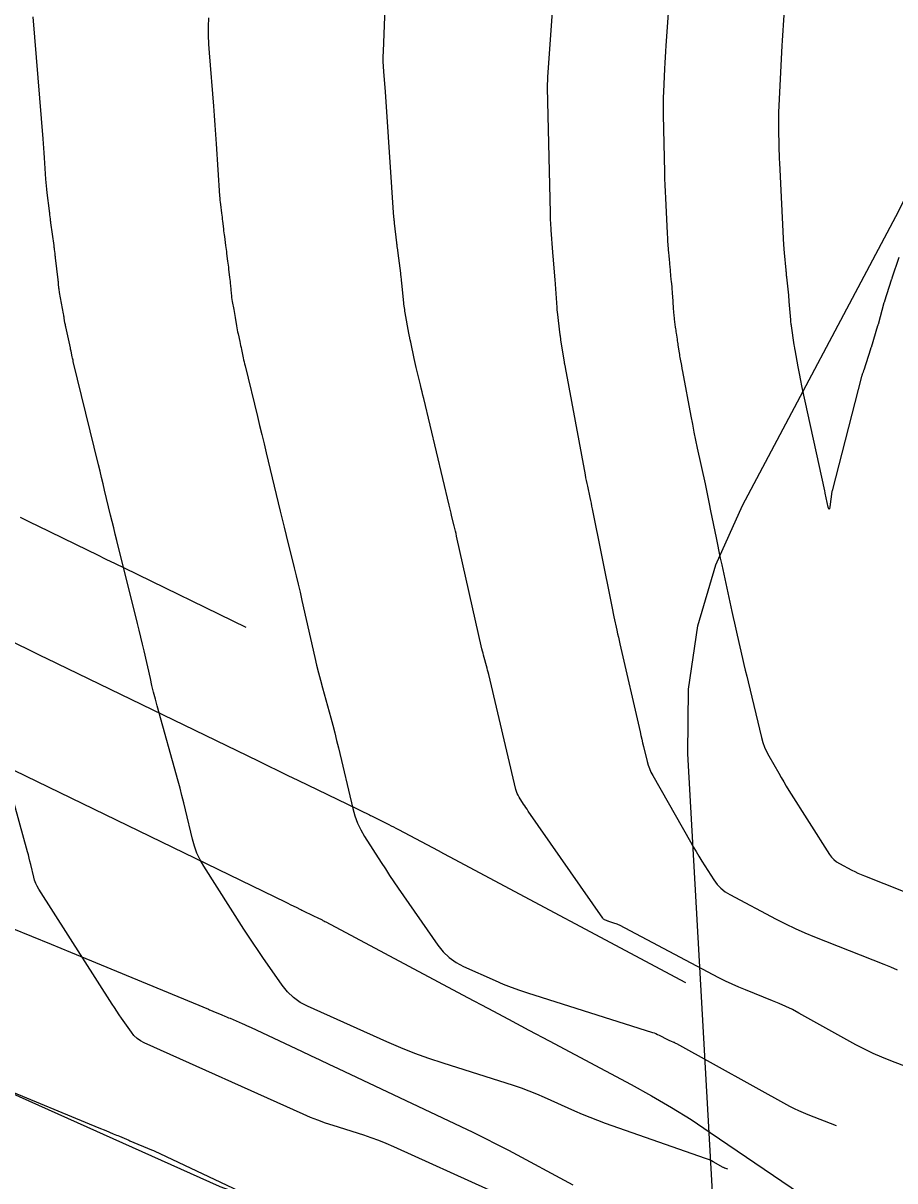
# Model space of a CAD drawing. Extents: x 1005228 to 1008882, y 1883389 to 1885754.
# Drawn here: x 1007705.01 to 1007727.37, y 1884892.28 to 1884921.95 of the extents above; entities that cross this region are included whole.
import ezdxf

# ---------------------------------------------------------------- set-up
doc = ezdxf.new("R2010")
doc.units = 0
for name, color, linetype in [('ATDIMS', 7, 'Continuous'), ('C-ANNO-NOTE', 7, 'Continuous'), ('TSOBSTACLE', 7, 'Continuous')]:
    doc.layers.add(name, color=color, linetype=linetype)

msp = doc.modelspace()

# ---------------------------------------------------------------- linework, layer by layer
at = {"layer": 'ATDIMS'}
for points in [[(1007718.699, 1884923.94), (1007718.462, 1884920.57), (1007718.46, 1884920.547), (1007718.459, 1884920.524), (1007718.457, 1884920.501), (1007718.456, 1884920.478), (1007718.452, 1884920.385), (1007718.451, 1884920.362), (1007718.45, 1884920.338), (1007718.45, 1884920.315), (1007718.451, 1884920.292), (1007718.526, 1884917.09), (1007718.527, 1884917.053), (1007718.528, 1884917.016), (1007718.529, 1884916.978), (1007718.531, 1884916.941), (1007718.538, 1884916.793), (1007718.54, 1884916.756), (1007718.543, 1884916.718), (1007718.545, 1884916.681), (1007718.547, 1884916.644), (1007718.586, 1884916.085), (1007718.588, 1884916.068), (1007718.589, 1884916.051), (1007718.593, 1884916.008), (1007718.595, 1884915.982), (1007718.645, 1884915.375), (1007718.647, 1884915.356), (1007718.649, 1884915.338), (1007718.653, 1884915.301), (1007718.655, 1884915.283), (1007718.656, 1884915.264), (1007718.695, 1884914.666), (1007718.696, 1884914.647), (1007718.698, 1884914.627), (1007718.701, 1884914.588), (1007718.703, 1884914.569), (1007718.705, 1884914.55), (1007718.778, 1884913.961), (1007718.78, 1884913.94), (1007718.783, 1884913.919), (1007718.793, 1884913.856), (1007718.796, 1884913.835), (1007718.886, 1884913.26), (1007718.888, 1884913.248), (1007718.89, 1884913.237), (1007718.892, 1884913.226), (1007718.894, 1884913.214), (1007718.909, 1884913.135), (1007718.911, 1884913.123), (1007719.423, 1884910.373), (1007719.437, 1884910.3), (1007719.451, 1884910.227), (1007719.466, 1884910.154), (1007719.482, 1884910.081), (1007719.545, 1884909.791), (1007719.561, 1884909.718), (1007719.576, 1884909.645), (1007719.591, 1884909.573), (1007719.606, 1884909.5), (1007720.088, 1884907.083), (1007720.106, 1884906.996), (1007720.124, 1884906.909), (1007720.142, 1884906.822), (1007720.161, 1884906.735), (1007720.237, 1884906.388), (1007720.256, 1884906.301), (1007720.276, 1884906.214), (1007720.295, 1884906.127), (1007720.315, 1884906.04), (1007720.831, 1884903.789), (1007720.853, 1884903.694), (1007720.876, 1884903.599), (1007720.898, 1884903.503), (1007720.921, 1884903.408), (1007721.013, 1884903.028), (1007721.039, 1884902.934), (1007721.072, 1884902.842), (1007721.111, 1884902.753), (1007721.156, 1884902.667), (1007722.124, 1884900.963), (1007722.196, 1884900.839), (1007722.269, 1884900.716), (1007722.343, 1884900.594), (1007722.419, 1884900.472), (1007722.725, 1884899.989), (1007722.808, 1884899.875), (1007722.903, 1884899.774), (1007723.011, 1884899.687), (1007723.131, 1884899.614), (1007724.321, 1884898.987), (1007724.563, 1884898.863), (1007724.808, 1884898.747), (1007725.056, 1884898.636), (1007725.308, 1884898.533), (1007727.085, 1884897.83), (1007727.254, 1884897.76), (1007727.421, 1884897.685)], [(1007715.772, 1884889.61), (1007715.477, 1884889.714), (1007715.428, 1884889.731), (1007715.379, 1884889.75), (1007715.331, 1884889.77), (1007715.283, 1884889.791), (1007710.329, 1884892.029), (1007710.306, 1884892.039), (1007710.282, 1884892.048), (1007710.259, 1884892.057), (1007710.235, 1884892.065), (1007710.139, 1884892.095), (1007710.116, 1884892.103), (1007710.092, 1884892.111), (1007710.069, 1884892.121), (1007710.046, 1884892.131), (1007703.924, 1884894.876)], [(1007704.392, 1884894.696), (1007706.955, 1884893.637), (1007707.135, 1884893.562), (1007707.325, 1884893.484), (1007707.366, 1884893.467), (1007707.406, 1884893.45), (1007707.446, 1884893.434), (1007707.486, 1884893.417), (1007707.723, 1884893.317), (1007707.753, 1884893.305), (1007708.31, 1884893.073), (1007708.332, 1884893.064), (1007708.36, 1884893.052), (1007708.371, 1884893.047), (1007708.376, 1884893.044), (1007715.505, 1884889.678)]]:
    msp.add_lwpolyline(points, dxfattribs=at)
at = {"layer": 'C-ANNO-NOTE'}
msp.add_lwpolyline([(1007723.707, 1884873.916), (1007722.06, 1884903.219), (1007722.076, 1884904.883), (1007722.314, 1884906.499), (1007722.774, 1884908.066), (1007723.456, 1884909.584), (1007727.466, 1884917.138), (1007727.815, 1884917.852), (1007728.117, 1884918.584), (1007728.37, 1884919.334), (1007728.575, 1884920.103), (1007729.296, 1884923.212)], dxfattribs=at)
at = {"layer": 'TSOBSTACLE'}
for points in [[(1007728.645, 1884894.824), (1007727.262, 1884895.351), (1007727.033, 1884895.443), (1007726.808, 1884895.543), (1007726.587, 1884895.65), (1007726.369, 1884895.766), (1007724.903, 1884896.576), (1007724.738, 1884896.664), (1007724.571, 1884896.746), (1007724.401, 1884896.823), (1007724.229, 1884896.894), (1007723.534, 1884897.169), (1007723.361, 1884897.24), (1007723.191, 1884897.316), (1007723.022, 1884897.396), (1007722.856, 1884897.481), (1007720.304, 1884898.826), (1007720.276, 1884898.84), (1007720.246, 1884898.853), (1007720.216, 1884898.865), (1007720.186, 1884898.875), (1007720.03, 1884898.924), (1007720.016, 1884898.929), (1007720.003, 1884898.934), (1007719.989, 1884898.939), (1007719.976, 1884898.945), (1007719.922, 1884898.969), (1007719.909, 1884898.976), (1007719.898, 1884898.984), (1007719.888, 1884898.994), (1007719.879, 1884899.005), (1007717.967, 1884901.754), (1007717.936, 1884901.799), (1007717.906, 1884901.843), (1007717.877, 1884901.888), (1007717.848, 1884901.933), (1007717.732, 1884902.114), (1007717.705, 1884902.16), (1007717.683, 1884902.208), (1007717.664, 1884902.258), (1007717.65, 1884902.309), (1007716.951, 1884905.256), (1007716.938, 1884905.311), (1007716.924, 1884905.366), (1007716.91, 1884905.42), (1007716.895, 1884905.475), (1007716.834, 1884905.693), (1007716.82, 1884905.747), (1007716.806, 1884905.802), (1007716.792, 1884905.857), (1007716.779, 1884905.912), (1007716.13, 1884908.8), (1007716.115, 1884908.866), (1007716.1, 1884908.932), (1007716.084, 1884908.998), (1007716.068, 1884909.064), (1007716.001, 1884909.328), (1007715.985, 1884909.394), (1007715.969, 1884909.46), (1007715.953, 1884909.526), (1007715.937, 1884909.592), (1007715.285, 1884912.33), (1007715.264, 1884912.418), (1007715.243, 1884912.505), (1007715.222, 1884912.593), (1007715.2, 1884912.68), (1007715.109, 1884913.054), (1007715.091, 1884913.129), (1007715.073, 1884913.205), (1007715.056, 1884913.28), (1007715.04, 1884913.356), (1007714.951, 1884913.773), (1007714.938, 1884913.831), (1007714.917, 1884913.928), (1007714.913, 1884913.948), (1007714.909, 1884913.967), (1007714.906, 1884913.987), (1007714.902, 1884914.006), (1007714.812, 1884914.53), (1007714.805, 1884914.57), (1007714.798, 1884914.611), (1007714.783, 1884914.693), (1007714.78, 1884914.713), (1007714.777, 1884914.734), (1007714.774, 1884914.754), (1007714.772, 1884914.775), (1007714.725, 1884915.291), (1007714.723, 1884915.312), (1007714.72, 1884915.333), (1007714.718, 1884915.354), (1007714.716, 1884915.375), (1007714.706, 1884915.459), (1007714.701, 1884915.501), (1007714.696, 1884915.543), (1007714.632, 1884916.055), (1007714.629, 1884916.077), (1007714.626, 1884916.099), (1007714.623, 1884916.12), (1007714.62, 1884916.142), (1007714.608, 1884916.23), (1007714.605, 1884916.252), (1007714.602, 1884916.273), (1007714.6, 1884916.295), (1007714.597, 1884916.317), (1007714.54, 1884916.822), (1007714.538, 1884916.845), (1007714.535, 1884916.867), (1007714.532, 1884916.89), (1007714.529, 1884916.913), (1007714.518, 1884917.004), (1007714.515, 1884917.026), (1007714.513, 1884917.049), (1007714.511, 1884917.072), (1007714.509, 1884917.095), (1007714.341, 1884919.677), (1007714.333, 1884919.807), (1007714.323, 1884919.936), (1007714.314, 1884920.065), (1007714.303, 1884920.194), (1007714.261, 1884920.71), (1007714.253, 1884920.839), (1007714.248, 1884920.968), (1007714.248, 1884921.098), (1007714.251, 1884921.227), (1007714.342, 1884923.466)], [(1007721.613, 1884923.055), (1007721.495, 1884921.376), (1007721.485, 1884921.228), (1007721.475, 1884921.08), (1007721.467, 1884920.932), (1007721.46, 1884920.783), (1007721.431, 1884920.191), (1007721.425, 1884920.043), (1007721.422, 1884919.894), (1007721.422, 1884919.746), (1007721.424, 1884919.598), (1007721.458, 1884918.132), (1007721.462, 1884917.966), (1007721.468, 1884917.8), (1007721.475, 1884917.634), (1007721.482, 1884917.469), (1007721.528, 1884916.571), (1007721.53, 1884916.522), (1007721.533, 1884916.473), (1007721.536, 1884916.424), (1007721.539, 1884916.376), (1007721.555, 1884916.156), (1007721.557, 1884916.12), (1007721.56, 1884916.083), (1007721.563, 1884916.047), (1007721.567, 1884916.011), (1007721.58, 1884915.866), (1007721.584, 1884915.83), (1007721.587, 1884915.794), (1007721.59, 1884915.758), (1007721.593, 1884915.722), (1007721.613, 1884915.487), (1007721.616, 1884915.45), (1007721.619, 1884915.413), (1007721.623, 1884915.376), (1007721.627, 1884915.339), (1007721.643, 1884915.191), (1007721.646, 1884915.154), (1007721.65, 1884915.117), (1007721.653, 1884915.08), (1007721.655, 1884915.043), (1007721.67, 1884914.821), (1007721.672, 1884914.783), (1007721.675, 1884914.745), (1007721.678, 1884914.707), (1007721.681, 1884914.67), (1007721.694, 1884914.519), (1007721.697, 1884914.481), (1007721.701, 1884914.444), (1007721.705, 1884914.406), (1007721.71, 1884914.368), (1007721.736, 1884914.157), (1007721.74, 1884914.118), (1007721.746, 1884914.08), (1007721.751, 1884914.041), (1007721.757, 1884914.002), (1007721.78, 1884913.848), (1007721.786, 1884913.809), (1007721.792, 1884913.771), (1007721.798, 1884913.732), (1007721.804, 1884913.694), (1007721.835, 1884913.497), (1007721.841, 1884913.457), (1007721.848, 1884913.418), (1007721.855, 1884913.378), (1007721.862, 1884913.338), (1007721.892, 1884913.18), (1007721.907, 1884913.101), (1007721.921, 1884913.021), (1007722.135, 1884911.873), (1007722.174, 1884911.669), (1007722.214, 1884911.465), (1007722.256, 1884911.261), (1007722.3, 1884911.057), (1007722.498, 1884910.146), (1007722.535, 1884909.973), (1007722.571, 1884909.8), (1007722.607, 1884909.626), (1007722.642, 1884909.453), (1007722.781, 1884908.758), (1007722.816, 1884908.584), (1007722.852, 1884908.411), (1007722.889, 1884908.238), (1007722.926, 1884908.065), (1007723.189, 1884906.869), (1007723.222, 1884906.718), (1007723.255, 1884906.568), (1007723.289, 1884906.417), (1007723.324, 1884906.267), (1007723.462, 1884905.665), (1007723.496, 1884905.515), (1007723.531, 1884905.365), (1007723.567, 1884905.215), (1007723.603, 1884905.065), (1007723.948, 1884903.637), (1007723.982, 1884903.514), (1007724.025, 1884903.395), (1007724.075, 1884903.279), (1007724.134, 1884903.167), (1007724.387, 1884902.723), (1007724.45, 1884902.612), (1007724.515, 1884902.503), (1007724.582, 1884902.394), (1007724.649, 1884902.285), (1007725.688, 1884900.645), (1007725.74, 1884900.574), (1007725.8, 1884900.511), (1007725.867, 1884900.456), (1007725.942, 1884900.41), (1007726.259, 1884900.243), (1007726.339, 1884900.203), (1007726.42, 1884900.164), (1007726.502, 1884900.128), (1007726.584, 1884900.094), (1007730.185, 1884898.67)], [(1007727.468, 1884915.944), (1007727.292, 1884915.411), (1007727.289, 1884915.403), (1007727.286, 1884915.395), (1007727.279, 1884915.38), (1007727.275, 1884915.372), (1007727.272, 1884915.364), (1007727.1, 1884914.823), (1007727.096, 1884914.813), (1007727.088, 1884914.791), (1007727.086, 1884914.784), (1007727.085, 1884914.78), (1007726.937, 1884914.231), (1007726.935, 1884914.224), (1007726.933, 1884914.218), (1007726.925, 1884914.201), (1007726.923, 1884914.194), (1007726.922, 1884914.191), (1007726.755, 1884913.636), (1007726.753, 1884913.629), (1007726.75, 1884913.623), (1007726.743, 1884913.608), (1007726.741, 1884913.602), (1007726.739, 1884913.599), (1007726.57, 1884913.057), (1007726.565, 1884913.044), (1007726.561, 1884913.03), (1007726.556, 1884913.017), (1007726.55, 1884913.003), (1007726.529, 1884912.951), (1007726.524, 1884912.937), (1007726.519, 1884912.924), (1007726.515, 1884912.91), (1007726.511, 1884912.896), (1007725.755, 1884909.967), (1007725.752, 1884909.952), (1007725.751, 1884909.948), (1007725.7, 1884909.549), (1007725.692, 1884909.503), (1007725.682, 1884909.487), (1007725.67, 1884909.502), (1007725.658, 1884909.547), (1007725.58, 1884909.902), (1007725.576, 1884909.923), (1007725.569, 1884909.954), (1007725.567, 1884909.965), (1007724.992, 1884912.613), (1007724.982, 1884912.657), (1007724.973, 1884912.701), (1007724.964, 1884912.746), (1007724.956, 1884912.79), (1007724.923, 1884912.967), (1007724.907, 1884913.055), (1007724.89, 1884913.143), (1007724.809, 1884913.576), (1007724.805, 1884913.598), (1007724.801, 1884913.62), (1007724.793, 1884913.674), (1007724.788, 1884913.707), (1007724.714, 1884914.194), (1007724.712, 1884914.207), (1007724.71, 1884914.219), (1007724.709, 1884914.231), (1007724.707, 1884914.244), (1007724.701, 1884914.293), (1007724.7, 1884914.306), (1007724.698, 1884914.318), (1007724.697, 1884914.33), (1007724.696, 1884914.343), (1007724.656, 1884914.817), (1007724.654, 1884914.844), (1007724.652, 1884914.871), (1007724.648, 1884914.925), (1007724.647, 1884914.938), (1007724.646, 1884914.952), (1007724.645, 1884914.965), (1007724.644, 1884914.979), (1007724.594, 1884915.44), (1007724.592, 1884915.455), (1007724.591, 1884915.47), (1007724.589, 1884915.485), (1007724.588, 1884915.5), (1007724.583, 1884915.559), (1007724.58, 1884915.589), (1007724.578, 1884915.618), (1007724.535, 1884916.066), (1007724.533, 1884916.083), (1007724.532, 1884916.099), (1007724.531, 1884916.115), (1007724.529, 1884916.131), (1007724.525, 1884916.196), (1007724.524, 1884916.212), (1007724.523, 1884916.228), (1007724.522, 1884916.244), (1007724.521, 1884916.26), (1007724.415, 1884918.369), (1007724.41, 1884918.477), (1007724.406, 1884918.585), (1007724.402, 1884918.693), (1007724.399, 1884918.801), (1007724.389, 1884919.234), (1007724.388, 1884919.342), (1007724.388, 1884919.45), (1007724.39, 1884919.558), (1007724.394, 1884919.666), (1007724.476, 1884921.372), (1007724.483, 1884921.504), (1007724.49, 1884921.636), (1007724.499, 1884921.767), (1007724.507, 1884921.899), (1007724.544, 1884922.424)], [(1007723.083, 1884892.571), (1007723.01, 1884892.599), (1007722.998, 1884892.604), (1007722.986, 1884892.609), (1007722.975, 1884892.615), (1007722.963, 1884892.621), (1007722.707, 1884892.762), (1007722.66, 1884892.787), (1007722.613, 1884892.81), (1007722.564, 1884892.83), (1007722.514, 1884892.849), (1007719.947, 1884893.749), (1007719.747, 1884893.822), (1007719.549, 1884893.899), (1007719.353, 1884893.98), (1007719.159, 1884894.065), (1007718.384, 1884894.415), (1007718.189, 1884894.499), (1007717.992, 1884894.578), (1007717.793, 1884894.651), (1007717.591, 1884894.718), (1007715.784, 1884895.289), (1007715.418, 1884895.41), (1007715.055, 1884895.542), (1007714.696, 1884895.685), (1007714.341, 1884895.838), (1007712.307, 1884896.75), (1007712.117, 1884896.851), (1007711.946, 1884896.974), (1007711.793, 1884897.12), (1007711.659, 1884897.288), (1007711.161, 1884898.004), (1007711.037, 1884898.184), (1007710.915, 1884898.365), (1007710.795, 1884898.548), (1007710.677, 1884898.731), (1007709.648, 1884900.343), (1007709.552, 1884900.507), (1007709.471, 1884900.678), (1007709.405, 1884900.855), (1007709.354, 1884901.038), (1007709.177, 1884901.783), (1007709.132, 1884901.968), (1007709.086, 1884902.154), (1007709.037, 1884902.339), (1007708.987, 1884902.524), (1007708.453, 1884904.45), (1007708.405, 1884904.625), (1007708.36, 1884904.8), (1007708.317, 1884904.976), (1007708.276, 1884905.153), (1007708.117, 1884905.86), (1007708.077, 1884906.036), (1007708.036, 1884906.213), (1007707.993, 1884906.389), (1007707.95, 1884906.565), (1007707.415, 1884908.693), (1007707.375, 1884908.854), (1007707.336, 1884909.015), (1007707.297, 1884909.176), (1007707.258, 1884909.337), (1007707.104, 1884909.982), (1007707.066, 1884910.143), (1007707.027, 1884910.304), (1007706.988, 1884910.466), (1007706.949, 1884910.627), (1007706.301, 1884913.281), (1007706.294, 1884913.309), (1007706.287, 1884913.338), (1007706.281, 1884913.367), (1007706.274, 1884913.395), (1007706.243, 1884913.54), (1007706.231, 1884913.597), (1007706.225, 1884913.626), (1007706.109, 1884914.163), (1007706.103, 1884914.191), (1007706.097, 1884914.219), (1007706.092, 1884914.246), (1007706.087, 1884914.274), (1007706.068, 1884914.386), (1007706.063, 1884914.414), (1007706.058, 1884914.441), (1007706.054, 1884914.469), (1007706.049, 1884914.497), (1007705.948, 1884915.05), (1007705.944, 1884915.077), (1007705.94, 1884915.104), (1007705.937, 1884915.131), (1007705.934, 1884915.158), (1007705.924, 1884915.266), (1007705.921, 1884915.293), (1007705.919, 1884915.32), (1007705.916, 1884915.347), (1007705.913, 1884915.374), (1007705.847, 1884915.938), (1007705.844, 1884915.964), (1007705.84, 1884915.991), (1007705.837, 1884916.017), (1007705.834, 1884916.043), (1007705.821, 1884916.149), (1007705.817, 1884916.175), (1007705.814, 1884916.201), (1007705.81, 1884916.228), (1007705.807, 1884916.254), (1007705.727, 1884916.832), (1007705.723, 1884916.858), (1007705.72, 1884916.883), (1007705.717, 1884916.909), (1007705.714, 1884916.934), (1007705.702, 1884917.036), (1007705.699, 1884917.062), (1007705.696, 1884917.087), (1007705.693, 1884917.113), (1007705.69, 1884917.138), (1007705.631, 1884917.606), (1007705.62, 1884917.693), (1007705.611, 1884917.78), (1007705.604, 1884917.867), (1007705.597, 1884917.954), (1007705.562, 1884918.503), (1007705.554, 1884918.624), (1007705.545, 1884918.744), (1007705.536, 1884918.865), (1007705.526, 1884918.986), (1007705.272, 1884922.115)], [(1007709.766, 1884922.088), (1007709.761, 1884921.864), (1007709.762, 1884921.641), (1007709.77, 1884921.417), (1007709.784, 1884921.194), (1007709.896, 1884919.821), (1007709.915, 1884919.581), (1007709.933, 1884919.34), (1007709.95, 1884919.099), (1007709.967, 1884918.859), (1007710.053, 1884917.524), (1007710.057, 1884917.469), (1007710.062, 1884917.414), (1007710.068, 1884917.36), (1007710.074, 1884917.305), (1007710.103, 1884917.077), (1007710.109, 1884917.027), (1007710.115, 1884916.977), (1007710.121, 1884916.927), (1007710.127, 1884916.878), (1007710.15, 1884916.678), (1007710.155, 1884916.628), (1007710.161, 1884916.578), (1007710.168, 1884916.528), (1007710.175, 1884916.479), (1007710.206, 1884916.251), (1007710.213, 1884916.2), (1007710.22, 1884916.15), (1007710.226, 1884916.1), (1007710.233, 1884916.049), (1007710.258, 1884915.847), (1007710.264, 1884915.796), (1007710.271, 1884915.746), (1007710.277, 1884915.695), (1007710.283, 1884915.645), (1007710.308, 1884915.428), (1007710.314, 1884915.377), (1007710.319, 1884915.326), (1007710.324, 1884915.275), (1007710.329, 1884915.224), (1007710.348, 1884915.02), (1007710.353, 1884914.97), (1007710.36, 1884914.919), (1007710.367, 1884914.868), (1007710.376, 1884914.818), (1007710.413, 1884914.609), (1007710.423, 1884914.557), (1007710.432, 1884914.506), (1007710.441, 1884914.454), (1007710.45, 1884914.403), (1007710.485, 1884914.194), (1007710.494, 1884914.144), (1007710.504, 1884914.093), (1007710.514, 1884914.043), (1007710.525, 1884913.992), (1007710.568, 1884913.791), (1007710.579, 1884913.74), (1007710.59, 1884913.69), (1007710.601, 1884913.64), (1007710.611, 1884913.589), (1007710.657, 1884913.376), (1007710.668, 1884913.324), (1007710.68, 1884913.271), (1007710.692, 1884913.219), (1007710.705, 1884913.167), (1007711.021, 1884911.871), (1007711.078, 1884911.638), (1007711.135, 1884911.405), (1007711.191, 1884911.171), (1007711.247, 1884910.938), (1007711.552, 1884909.654), (1007711.602, 1884909.446), (1007711.653, 1884909.237), (1007711.704, 1884909.029), (1007711.756, 1884908.821), (1007711.965, 1884907.989), (1007712.016, 1884907.781), (1007712.067, 1884907.572), (1007712.116, 1884907.364), (1007712.163, 1884907.154), (1007712.492, 1884905.69), (1007712.537, 1884905.496), (1007712.585, 1884905.302), (1007712.635, 1884905.108), (1007712.687, 1884904.915), (1007712.9, 1884904.145), (1007712.953, 1884903.953), (1007713.003, 1884903.759), (1007713.052, 1884903.566), (1007713.099, 1884903.372), (1007713.467, 1884901.819), (1007713.52, 1884901.63), (1007713.589, 1884901.448), (1007713.672, 1884901.272), (1007713.771, 1884901.102), (1007714.196, 1884900.436), (1007714.303, 1884900.27), (1007714.412, 1884900.105), (1007714.522, 1884899.941), (1007714.634, 1884899.778), (1007715.648, 1884898.32), (1007715.785, 1884898.149), (1007715.94, 1884898.001), (1007716.114, 1884897.876), (1007716.308, 1884897.773), (1007717.119, 1884897.409), (1007717.323, 1884897.321), (1007717.529, 1884897.239), (1007717.738, 1884897.163), (1007717.949, 1884897.093), (1007721.153, 1884896.081), (1007721.197, 1884896.066), (1007721.24, 1884896.049), (1007721.283, 1884896.031), (1007721.324, 1884896.01), (1007721.534, 1884895.899), (1007721.552, 1884895.89), (1007721.571, 1884895.881), (1007721.59, 1884895.872), (1007721.61, 1884895.864), (1007721.688, 1884895.834), (1007721.707, 1884895.826), (1007721.726, 1884895.817), (1007721.745, 1884895.808), (1007721.763, 1884895.798), (1007724.666, 1884894.193), (1007724.781, 1884894.133), (1007724.897, 1884894.076), (1007725.016, 1884894.024), (1007725.136, 1884893.975), (1007725.864, 1884893.698)], [(1007710.733, 1884906.464), (1007707.616, 1884907.977), (1007707.381, 1884908.09), (1007707.147, 1884908.205), (1007706.912, 1884908.319), (1007706.678, 1884908.433), (1007705.383, 1884909.067), (1007705.219, 1884909.147), (1007704.945, 1884909.281)], [(1007704.643, 1884906.144), (1007705.122, 1884905.91), (1007705.241, 1884905.852), (1007705.361, 1884905.794), (1007705.481, 1884905.735), (1007705.601, 1884905.677), (1007711.038, 1884903.04), (1007711.293, 1884902.916), (1007711.548, 1884902.792), (1007711.804, 1884902.668), (1007712.059, 1884902.544), (1007713.576, 1884901.808), (1007713.663, 1884901.766), (1007713.897, 1884901.654), (1007713.921, 1884901.642), (1007713.946, 1884901.629), (1007714.033, 1884901.587), (1007714.39, 1884901.41), (1007714.452, 1884901.38), (1007714.513, 1884901.349), (1007714.574, 1884901.317), (1007714.635, 1884901.285), (1007715.368, 1884900.895), (1007715.51, 1884900.819), (1007715.652, 1884900.743), (1007715.795, 1884900.668), (1007715.937, 1884900.592), (1007721.998, 1884897.364)], [(1007716.975, 1884892.039), (1007714.515, 1884893.15), (1007714.326, 1884893.232), (1007714.135, 1884893.308), (1007713.942, 1884893.379), (1007713.747, 1884893.444), (1007712.962, 1884893.692), (1007712.767, 1884893.757), (1007712.573, 1884893.827), (1007712.382, 1884893.903), (1007712.193, 1884893.984), (1007708.115, 1884895.813), (1007708.02, 1884895.864), (1007707.934, 1884895.926), (1007707.857, 1884895.999), (1007707.79, 1884896.083), (1007707.54, 1884896.443), (1007707.478, 1884896.533), (1007707.416, 1884896.624), (1007707.356, 1884896.716), (1007707.297, 1884896.808), (1007705.416, 1884899.755), (1007705.374, 1884899.827), (1007705.339, 1884899.901), (1007705.31, 1884899.979), (1007705.287, 1884900.059), (1007705.21, 1884900.386), (1007705.19, 1884900.468), (1007705.17, 1884900.549), (1007705.148, 1884900.63), (1007705.126, 1884900.711), (1007704.169, 1884904.16)], [(1007703.908, 1884903.221), (1007711.749, 1884899.417), (1007711.805, 1884899.39), (1007711.861, 1884899.363), (1007712.03, 1884899.281), (1007712.109, 1884899.243), (1007712.135, 1884899.23), (1007712.161, 1884899.217), (1007712.48, 1884899.06), (1007712.554, 1884899.023), (1007712.678, 1884898.962), (1007712.703, 1884898.95), (1007712.727, 1884898.937), (1007712.752, 1884898.925), (1007712.776, 1884898.912), (1007716.409, 1884896.978), (1007716.933, 1884896.699), (1007717.457, 1884896.42), (1007717.982, 1884896.141), (1007718.506, 1884895.861), (1007720.603, 1884894.745), (1007721.124, 1884894.458), (1007721.635, 1884894.159), (1007722.139, 1884893.845), (1007722.634, 1884893.518), (1007727.023, 1884890.533)], [(1007704.728, 1884898.755), (1007705.229, 1884898.548), (1007705.73, 1884898.341), (1007706.231, 1884898.134), (1007709.763, 1884896.674), (1007709.797, 1884896.659), (1007709.865, 1884896.631), (1007709.899, 1884896.617), (1007710.09, 1884896.538), (1007710.129, 1884896.522), (1007710.168, 1884896.506), (1007710.245, 1884896.474), (1007710.284, 1884896.458), (1007710.322, 1884896.442), (1007710.63, 1884896.311), (1007710.688, 1884896.286), (1007710.745, 1884896.261), (1007710.802, 1884896.235), (1007710.859, 1884896.208), (1007712.152, 1884895.598), (1007712.386, 1884895.487), (1007712.62, 1884895.377), (1007712.855, 1884895.266), (1007713.089, 1884895.155), (1007716.239, 1884893.669), (1007716.546, 1884893.522), (1007716.852, 1884893.371), (1007717.155, 1884893.216), (1007717.457, 1884893.058), (1007719.112, 1884892.177)]]:
    msp.add_lwpolyline(points, dxfattribs=at)

doc.saveas('drawing.dxf')
